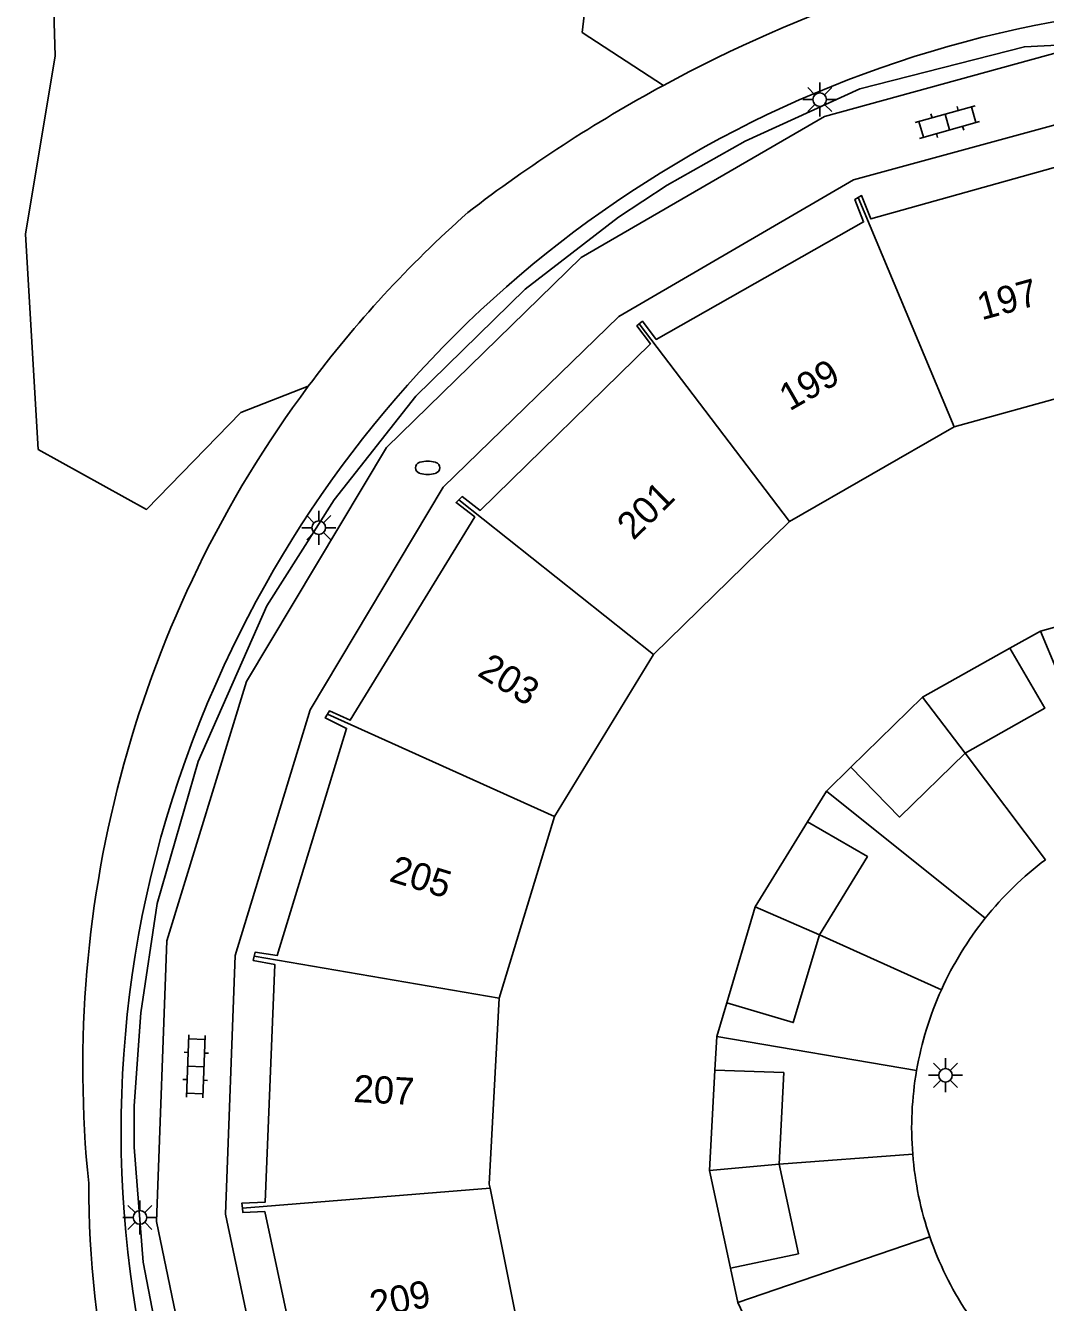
# Model space of a CAD drawing. Extents: x 124000 to 128010, y 398999 to 403000.
# Drawn here: x 127217.79 to 127255.3, y 400056.85 to 400103.8 of the extents above; entities that cross this region are included whole.
import ezdxf

# ---------------------------------------------------------------- set-up
doc = ezdxf.new("R2010")
doc.units = 0
for name, color, linetype in [('gg-anno-huisnummerreeks BGT', 7, 'Continuous'), ('gg-bbg-bijgebouw', 7, 'Continuous'), ('gg-bbg-hoofdgebouw', 7, 'Continuous'), ('gg-bbg-luifel en loopbrug', 7, 'Continuous'), ('gg-bbg-tussenscheiding', 7, 'Continuous'), ('gg-knt-bovenkant onderkant talud', 7, 'Continuous'), ('gg-knt-verharding', 7, 'Continuous'), ('gt-grn-groengrens', 7, 'Continuous'), ('gt-symb-brandkraan', 7, 'Continuous'), ('gt-symb-klinker verharding', 7, 'Continuous'), ('gt-symb-lichtmast', 7, 'Continuous')]:
    doc.layers.add(name, color=color, linetype=linetype)

# ---------------------------------------------------------------- blocks, each defined once
blk = doc.blocks.new('gt0-KL1')
at = {"layer": 'gt-symb-klinker verharding'}
for p, q in [((-1.15, 0.3), (1.15, 0.3)), ((-1, -0.3), (-1, 0.3)), ((-0.5, 0.3), (-0.5, 0.45)), ((0, -0.3), (0, 0.3)), ((0.5, 0.3), (0.5, 0.45)), ((1, -0.3), (1, 0.3)), ((-1.15, -0.3), (1.15, -0.3)), ((-0.5, -0.45), (-0.5, -0.3)), ((0.5, -0.45), (0.5, -0.3))]:
    blk.add_line(p, q, dxfattribs=at)
blk = doc.blocks.new('gt0-LMAST')
at = {"layer": 'gt-symb-lichtmast'}
for p, q in [((-0.005, 0.246), (-0.005, 0.621)), ((-0.182, 0.173), (-0.447, 0.438)), ((0.172, 0.173), (0.437, 0.438)), ((-0.255, -0.004), (-0.63, -0.004)), ((-0.182, -0.181), (-0.447, -0.446)), ((-0.005, -0.254), (-0.005, -0.629)), ((0.437, -0.446), (0.172, -0.181)), ((0.245, -0.004), (0.62, -0.004))]:
    blk.add_line(p, q, dxfattribs=at)
blk.add_circle((-0.005, -0.004), 0.25, dxfattribs=at)
blk = doc.blocks.new('gt0-BR')
at = {"layer": 'gt-symb-brandkraan'}
for centre, radius, start, end in [((-0.244, 0), 0.206, 107.5669, 252.4331), ((0.599, -2.664), 3, 106.892, 107.5669), ((0, -0.691), 0.938, 73.108, 106.892), ((-0.599, -2.664), 3, 72.4331, 73.108), ((0.244, 0), 0.206, 287.567, 72.4331), ((0.599, 2.664), 3, 252.4331, 253.108), ((0, 0.691), 0.938, 253.108, 286.8921), ((-0.599, 2.664), 3, 286.8921, 287.567)]:
    blk.add_arc(centre, radius, start, end, dxfattribs=at)

msp = doc.modelspace()

# ---------------------------------------------------------------- linework, layer by layer
at = {"layer": 'gg-bbg-bijgebouw'}
for p, q in [((127250.776, 400079.11), (127253.992, 400080.905)), ((127248.142, 400076.53), (127250.776, 400079.11)), ((127244.624, 400071.401), (127246.551, 400074.528)), ((127243.576, 400067.865), (127244.624, 400071.401)), ((127242.945, 400061.704), (127243.144, 400065.387)), ((127243.712, 400058.117), (127242.945, 400061.704))]:
    msp.add_line(p, q, dxfattribs=at)
for points in [[(127252.343, 400077.047), (127255.279, 400078.703), (127253.992, 400080.905)], [(127248.142, 400076.53), (127249.931, 400074.699), (127252.343, 400077.047)], [(127246.986, 400070.372), (127248.753, 400073.244), (127246.551, 400074.528)], [(127243.576, 400067.865), (127246.024, 400067.142), (127246.986, 400070.372)], [(127243.144, 400065.387), (127245.676, 400065.302), (127245.508, 400061.935)], [(127245.508, 400061.935), (127246.211, 400058.642), (127243.712, 400058.117)]]:
    msp.add_lwpolyline(points, dxfattribs=at)
at = {"layer": 'gg-bbg-hoofdgebouw'}
for p, q in [((127251.942, 400089.05), (127258.682, 400090.903)), ((127245.887, 400085.566), (127251.942, 400089.05)), ((127240.886, 400080.678), (127245.887, 400085.566)), ((127237.243, 400074.722), (127240.886, 400080.678)), ((127235.206, 400068.039), (127237.243, 400074.722))]:
    msp.add_line(p, q, dxfattribs=at)
for points in [[(127257.393, 400099.954), (127257.176, 400099.944), (127257.339, 400099.055), (127248.877, 400096.687), (127248.539, 400097.547), (127248.408, 400097.471)], [(127248.408, 400097.471), (127248.285, 400097.399), (127248.607, 400096.581), (127240.983, 400092.258), (127240.477, 400092.928), (127240.36, 400092.832)], [(127240.36, 400092.832), (127240.268, 400092.756), (127240.768, 400092.095), (127234.504, 400085.973), (127233.846, 400086.478), (127233.722, 400086.358)], [(127233.722, 400086.358), (127233.62, 400086.259), (127234.309, 400085.733), (127229.729, 400078.258), (127228.962, 400078.599), (127228.891, 400078.477)], [(127228.891, 400078.477), (127228.814, 400078.343), (127229.597, 400077.959), (127227.045, 400069.612), (127226.237, 400069.733), (127226.201, 400069.588)], [(127226.201, 400069.588), (127226.161, 400069.429), (127226.953, 400069.279), (127226.6, 400060.536), (127225.742, 400060.499), (127225.762, 400060.32)], [(127234.871, 400061.058), (127234.841, 400061.207), (127235.206, 400068.039)], [(127236.283, 400054.205), (127236.22, 400054.336), (127234.871, 400061.058)], [(127225.762, 400060.32), (127225.78, 400060.157), (127226.587, 400060.193), (127228.421, 400051.641), (127227.633, 400051.374), (127227.681, 400051.212)]]:
    msp.add_lwpolyline(points, dxfattribs=at)
at = {"layer": 'gg-bbg-luifel en loopbrug'}
for p, q in [((127256.301, 400081.867), (127255.118, 400081.534)), ((127255.118, 400081.534), (127253.992, 400080.905)), ((127255.118, 400081.534), (127257.977, 400074.663)), ((127252.343, 400077.047), (127255.299, 400073.131)), ((127247.24, 400075.648), (127248.142, 400076.53)), ((127246.551, 400074.528), (127247.24, 400075.648)), ((127247.24, 400075.648), (127253.082, 400070.979)), ((127246.986, 400070.372), (127251.471, 400068.347)), ((127243.576, 400067.865), (127243.211, 400066.63)), ((127243.211, 400066.63), (127243.144, 400065.387)), ((127243.211, 400066.63), (127250.56, 400065.383)), ((127245.508, 400061.935), (127250.416, 400062.304)), ((127243.982, 400056.855), (127251.047, 400059.261)), ((127243.712, 400058.117), (127243.982, 400056.855)), ((127243.982, 400056.855), (127244.534, 400055.706))]:
    msp.add_line(p, q, dxfattribs=at)
for centre, radius, start, end in [((127262.709, 400063.279), 12.328, 126.9486, 141.3467), ((127262.703, 400063.281), 12.321, 141.3362, 155.7237), ((127262.696, 400063.275), 12.317, 155.6837, 170.1462), ((127262.674, 400063.274), 12.296, 170.1222, 184.5224), ((127262.691, 400063.262), 12.312, 184.4643, 198.9654), ((127262.724, 400063.272), 12.346, 198.9559, 213.1676)]:
    msp.add_arc(centre, radius, start, end, dxfattribs=at)
at = {"layer": 'gg-bbg-tussenscheiding'}
for p, q in [((127251.942, 400089.05), (127248.408, 400097.471)), ((127245.887, 400085.566), (127240.36, 400092.832)), ((127240.886, 400080.678), (127233.722, 400086.358)), ((127250.776, 400079.11), (127252.343, 400077.047)), ((127237.243, 400074.722), (127228.891, 400078.477)), ((127244.624, 400071.401), (127246.986, 400070.372)), ((127235.206, 400068.039), (127226.201, 400069.588)), ((127242.945, 400061.704), (127245.508, 400061.935)), ((127234.871, 400061.058), (127225.762, 400060.32))]:
    msp.add_line(p, q, dxfattribs=at)
at = {"layer": 'gg-knt-bovenkant onderkant talud'}
for centre, radius, start, end in [((127266.873, 400054.265), 53.823, 99.9153, 118.4318), ((127263.115, 400062.747), 41.865, 98.6335, 155.2431), ((127266.864, 400054.285), 53.801, 118.4338, 127.5792), ((127261.861, 400065.496), 41.963, 131.5038, 143.3657), ((127261.871, 400065.487), 41.977, 143.3635, 185.8161), ((127261.894, 400063.145), 40.591, 155.0324, 221.6303), ((127260.145, 400061.324), 40.035, 180.1303, 227.2886)]:
    msp.add_arc(centre, radius, start, end, dxfattribs=at)
at = {"layer": 'gg-knt-verharding'}
for points in [[(127256.942, 400103.143), (127247.17, 400100.457), (127238.22, 400095.276), (127231.058, 400088.286), (127225.92, 400079.677), (127222.98, 400070.152), (127222.602, 400059.825), (127224.637, 400050.01), (127229.133, 400041.081), (127235.773, 400033.309), (127244.029, 400027.581), (127253.653, 400024.047), (127262.592, 400023.019), (127264.099, 400022.954)], [(127276.074, 400098.504), (127275.511, 400098.684), (127266.704, 400100.776), (127257.276, 400100.592), (127248.244, 400098.131), (127239.613, 400093.101), (127233.153, 400086.825), (127228.256, 400078.64), (127225.504, 400069.609), (127225.142, 400060.1), (127227.101, 400050.815), (127231.295, 400042.47), (127237.388, 400035.302), (127245.207, 400029.898), (127254.076, 400026.583), (127263.038, 400025.554), (127263.481, 400025.544)]]:
    msp.add_lwpolyline(points, dxfattribs=at)
at = {"layer": 'gt-grn-groengrens'}
for points in [[(127245.349, 400117.83), (127239.097, 400110.614), (127238.265, 400103.543), (127241.247, 400101.596)], [(127228.187, 400090.536), (127225.711, 400089.573), (127222.24, 400086.009), (127218.254, 400088.217), (127217.788, 400096.131), (127218.881, 400102.689), (127218.592, 400112.044)], [(127256.942, 400103.143), (127254.527, 400103.016), (127248.466, 400101.473), (127244.258, 400099.543), (127241.386, 400097.933), (127239.602, 400096.758), (127236.165, 400094.104), (127232.14, 400090.166), (127229.137, 400086.359), (127226.657, 400082.464), (127224.133, 400076.742), (127222.632, 400071.521), (127222.023, 400067.496), (127221.784, 400064.08), (127221.784, 400062.558), (127222.11, 400058.337), (127223.22, 400052.615)]]:
    msp.add_lwpolyline(points, dxfattribs=at)

# ---------------------------------------------------------------- block references
at = {"layer": 'gt-symb-brandkraan'}
msp.add_blockref('gt0-BR', (127232.576, 400087.539), dxfattribs=at)
at = {"layer": 'gt-symb-klinker verharding'}
for p, rotation in [((127251.69, 400100.248), 15.606930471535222), ((127224.049, 400065.532), 87.70709950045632)]:
    msp.add_blockref('gt0-KL1', p, dxfattribs=dict(at, rotation=rotation))
at = {"layer": 'gt-symb-lichtmast'}
for p in [(127247.002, 400101.079), (127228.578, 400085.341), (127251.628, 400065.207), (127222.002, 400059.981)]:
    msp.add_blockref('gt0-LMAST', p, dxfattribs=at)

# ---------------------------------------------------------------- texts
at = {"layer": 'gg-anno-huisnummerreeks BGT'}
for s, rotation, p in [('197', 15.4, (127252.954, 400092.958)), ('199', 29.9, (127245.887, 400089.605)), ('201', 44.4, (127240.143, 400084.844)), ('203', 328.5, (127234.367, 400079.921)), ('205', 343, (127231.121, 400072.354)), ('207', 357, (127229.83, 400064.224)), ('209', 11.4, (127230.564, 400056.272))]:
    msp.add_text(s, height=1, rotation=rotation, dxfattribs=at).set_placement(p)

doc.saveas('drawing.dxf')
